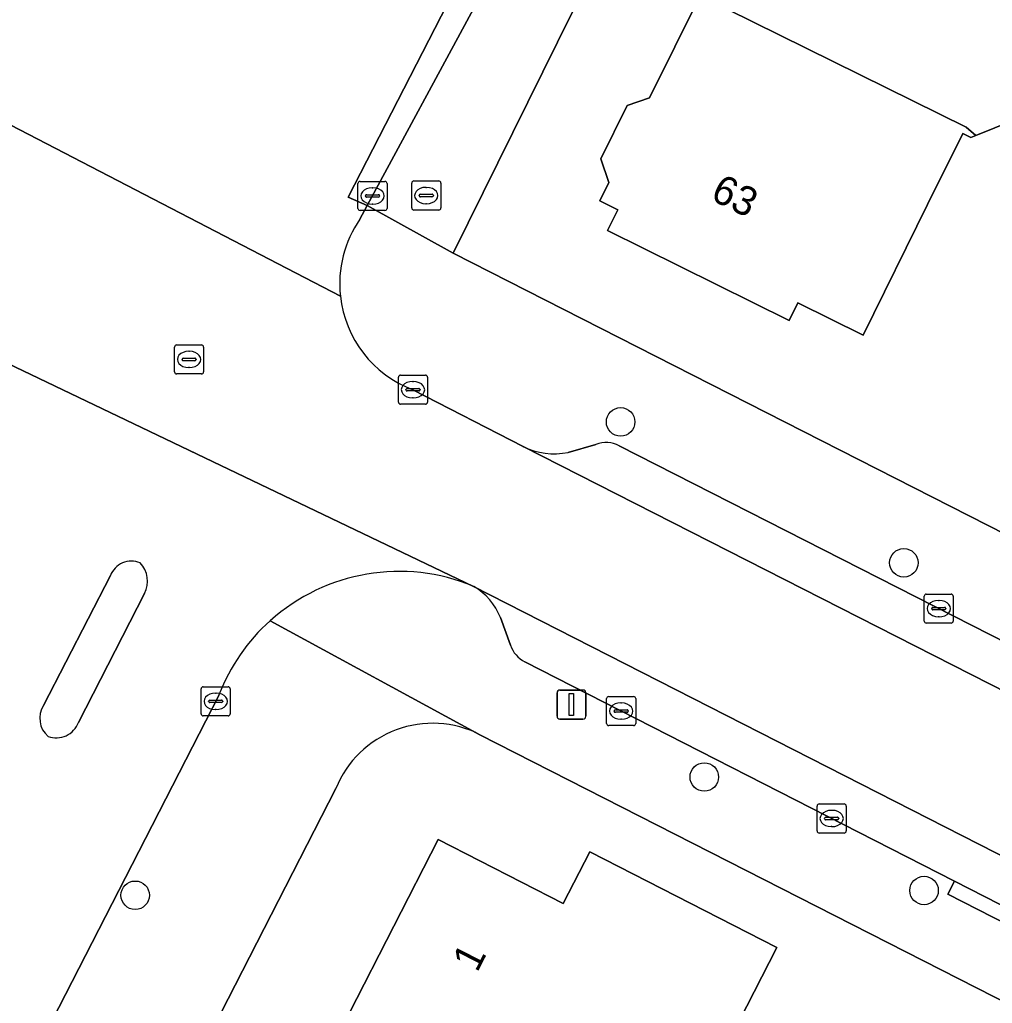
# Model space of a CAD drawing. Extents: x 160349 to 161355, y 381727 to 382854.
# Drawn here: x 161145.11 to 161178.5, y 382295.76 to 382329.54 of the extents above; entities that cross this region are included whole.
import ezdxf

# ---------------------------------------------------------------- set-up
doc = ezdxf.new("R2010")
doc.units = 0
for name, color, linetype in [('IMGEO_Boom', 7, 'Continuous'), ('IMGEO_Brandkraan', 7, 'Continuous'), ('IMGEO_Erf', 7, 'Continuous'), ('IMGEO_Kolk', 7, 'Continuous'), ('IMGEO_Lichtmast', 7, 'Continuous'), ('IMGEO_Pand', 7, 'Continuous'), ('IMGEO_Pand_nummerreeks', 7, 'Continuous'), ('IMGEO_Parkeervlak_open', 7, 'Continuous'), ('IMGEO_Rijbaan_lokaal_open', 7, 'Continuous'), ('IMGEO_Rioolput', 7, 'Continuous'), ('IMGEO_Verkeerseiland_open', 7, 'Continuous'), ('IMGEO_Voetpad_open', 7, 'Continuous')]:
    doc.layers.add(name, color=color, linetype=linetype)

msp = doc.modelspace()

# ---------------------------------------------------------------- linework, layer by layer
at = {"layer": 'IMGEO_Boom'}
for centre in [(161165.74, 382315.723), (161175.464, 382310.884), (161168.612, 382303.527), (161149.077, 382299.467), (161176.157, 382299.63)]:
    msp.add_circle(centre, 0.489, dxfattribs=at)
at = {"layer": 'IMGEO_Brandkraan'}
for p, q in [((161158.569, 382323.071), (161158.569, 382323.923)), ((161158.644, 382323.997), (161159.496, 382323.997)), ((161159.57, 382323.923), (161159.57, 382323.071)), ((161158.828, 382323.491), (161158.828, 382323.503)), ((161158.871, 382323.54), (161159.269, 382323.54)), ((161159.057, 382323.777), (161159.082, 382323.777)), ((161159.312, 382323.503), (161159.312, 382323.491)), ((161159.266, 382323.454), (161158.868, 382323.454)), ((161159.08, 382323.217), (161159.055, 382323.217)), ((161159.496, 382322.997), (161158.644, 382322.997))]:
    msp.add_line(p, q, dxfattribs=at)
for points in [[(161158.569, 382323.071), (161158.569, 382323.923)], [(161158.644, 382323.997), (161159.496, 382323.997)], [(161159.57, 382323.923), (161159.57, 382323.071)], [(161159.496, 382322.997), (161158.644, 382322.997)]]:
    msp.add_lwpolyline(points, dxfattribs=at)
for centre, radius, start, end in [((161158.646, 382323.921), 0.0765, 91.552, 178.448), ((161158.646, 382323.921), 0.0765, 91.552, 178.448), ((161159.494, 382323.921), 0.0765, 1.552, 88.448), ((161159.494, 382323.921), 0.0765, 1.552, 88.448), ((161158.868, 382323.5), 0.0403, 85.8775, 175.7526), ((161158.865, 382323.49), 0.0366, 178.938, 274.7102), ((161159.269, 382323.497), 0.043, 264.8664, 352.4533), ((161159.273, 382323.502), 0.0386, 1.7309, 96.639), ((161158.646, 382323.073), 0.0765, 181.552, 268.448), ((161158.646, 382323.073), 0.0765, 181.552, 268.448), ((161159.494, 382323.073), 0.0765, 271.552, 358.448), ((161159.494, 382323.073), 0.0765, 271.552, 358.448)]:
    msp.add_arc(centre, radius, start, end, dxfattribs=at)
for centre, major_axis, ratio, start_param, end_param in [((161159.056, 382323.497), (-0.387, 0.002), 0.722429, 4.712389, 7.853982), ((161159.081, 382323.497), (-0.39, 0.002), 0.717154, 1.570796, 4.712389)]:
    msp.add_ellipse(centre, major_axis=major_axis, ratio=ratio, start_param=start_param, end_param=end_param, dxfattribs=at)
at = {"layer": 'IMGEO_Erf'}
for points in [[(161213.418, 382355.081), (161203.163, 382351.691), (161194.808, 382348.706), (161183.742, 382344.252), (161168.109, 382337.664), (161166.656, 382335.004), (161159.99, 382321.52), (161245.388, 382278.03)], [(161192.321, 382329.657), (161188.197, 382328.076), (161187.522, 382329.763), (161183.862, 382328.294), (161183.459, 382328.132), (161183.58, 382327.833), (161177.936, 382325.564), (161177.763, 382325.494), (161177.488, 382325.63), (161176.279, 382323.184), (161174.062, 382318.701), (161171.826, 382319.807), (161171.529, 382319.207), (161165.287, 382322.293), (161165.641, 382323.008), (161165.029, 382323.31), (161165.34, 382323.939), (161165.061, 382324.762), (161165.963, 382326.586), (161166.733, 382326.847), (161168.472, 382330.365)], [(161212.373, 382264.009), (161206.62, 382266.954), (161201.104, 382269.779), (161201.02, 382269.615), (161200.478, 382268.572), (161197.516, 382270.089), (161196.782, 382268.661), (161193.936, 382270.124), (161194.668, 382271.547), (161195.22, 382272.585), (161195.304, 382272.748), (161189.376, 382275.783), (161183.452, 382278.816), (161177.538, 382281.844), (161174.929, 382276.593), (161173.608, 382277.27), (161170.141, 382279.046), (161171.548, 382281.794), (161173.075, 382284.778), (161174.418, 382287.402), (161176.995, 382292.435), (161180.463, 382290.66), (161182.222, 382294.107), (161160.913, 382304.981)], [(161155.969, 382303.136), (161142.883, 382277.595), (161140.406, 382272.76), (161129.229, 382250.582), (161129.059, 382250)], [(161156.43, 382295.424), (161159.482, 382301.384), (161163.772, 382299.187), (161164.681, 382300.96), (161171.107, 382297.667), (161167.231, 382290.103)]]:
    msp.add_lwpolyline(points, dxfattribs=at)
msp.add_arc((161159.285, 382301.796), 3.577, 62.9368, 157.9923, dxfattribs=at)
at = {"layer": 'IMGEO_Kolk'}
for p, q in [((161156.722, 382323.057), (161156.722, 382323.909)), ((161156.797, 382323.983), (161157.649, 382323.983)), ((161157.723, 382323.909), (161157.723, 382323.057)), ((161156.981, 382323.477), (161156.981, 382323.489)), ((161157.024, 382323.526), (161157.422, 382323.526)), ((161157.21, 382323.763), (161157.235, 382323.763)), ((161157.465, 382323.489), (161157.465, 382323.477)), ((161157.419, 382323.44), (161157.021, 382323.44)), ((161157.233, 382323.203), (161157.208, 382323.203)), ((161157.649, 382322.983), (161156.797, 382322.983)), ((161158.112, 382316.402), (161158.112, 382317.254)), ((161158.187, 382317.328), (161159.039, 382317.328)), ((161158.6, 382317.108), (161158.625, 382317.108)), ((161159.113, 382317.254), (161159.113, 382316.402)), ((161158.371, 382316.822), (161158.371, 382316.834)), ((161158.809, 382316.785), (161158.411, 382316.785)), ((161158.414, 382316.871), (161158.812, 382316.871)), ((161158.855, 382316.834), (161158.855, 382316.822)), ((161158.623, 382316.548), (161158.598, 382316.548)), ((161159.039, 382316.328), (161158.187, 382316.328)), ((161176.16, 382308.885), (161176.16, 382309.737)), ((161176.235, 382309.811), (161177.087, 382309.811)), ((161177.161, 382309.737), (161177.161, 382308.885)), ((161176.419, 382309.305), (161176.419, 382309.317)), ((161176.462, 382309.354), (161176.86, 382309.354)), ((161176.648, 382309.591), (161176.673, 382309.591)), ((161176.903, 382309.317), (161176.903, 382309.305)), ((161176.857, 382309.268), (161176.459, 382309.268)), ((161176.671, 382309.031), (161176.646, 382309.031)), ((161177.087, 382308.811), (161176.235, 382308.811)), ((161151.415, 382306.626), (161152.267, 382306.626)), ((161151.34, 382305.7), (161151.34, 382306.552)), ((161151.828, 382306.406), (161151.853, 382306.406)), ((161152.341, 382306.552), (161152.341, 382305.7)), ((161165.336, 382306.292), (161166.188, 382306.292)), ((161151.599, 382306.12), (161151.599, 382306.132)), ((161152.037, 382306.083), (161151.639, 382306.083)), ((161151.642, 382306.169), (161152.04, 382306.169)), ((161152.083, 382306.132), (161152.083, 382306.12)), ((161165.261, 382305.366), (161165.261, 382306.218)), ((161165.749, 382306.072), (161165.774, 382306.072)), ((161166.262, 382306.218), (161166.262, 382305.366)), ((161152.267, 382305.626), (161151.415, 382305.626)), ((161151.851, 382305.846), (161151.826, 382305.846)), ((161165.52, 382305.786), (161165.52, 382305.798)), ((161165.958, 382305.749), (161165.56, 382305.749)), ((161165.563, 382305.835), (161165.961, 382305.835)), ((161166.004, 382305.798), (161166.004, 382305.786)), ((161166.188, 382305.292), (161165.336, 382305.292)), ((161165.772, 382305.512), (161165.747, 382305.512)), ((161172.485, 382301.677), (161172.485, 382302.529)), ((161172.56, 382302.603), (161173.412, 382302.603)), ((161173.486, 382302.529), (161173.486, 382301.677)), ((161172.973, 382302.383), (161172.998, 382302.383)), ((161172.744, 382302.097), (161172.744, 382302.109)), ((161173.182, 382302.06), (161172.784, 382302.06)), ((161172.787, 382302.146), (161173.185, 382302.146)), ((161173.228, 382302.109), (161173.228, 382302.097)), ((161173.412, 382301.603), (161172.56, 382301.603)), ((161172.996, 382301.823), (161172.971, 382301.823))]:
    msp.add_line(p, q, dxfattribs=at)
for points in [[(161156.722, 382323.057), (161156.722, 382323.909)], [(161156.797, 382323.983), (161157.649, 382323.983)], [(161157.723, 382323.909), (161157.723, 382323.057)], [(161157.649, 382322.983), (161156.797, 382322.983)], [(161158.112, 382316.402), (161158.112, 382317.254)], [(161158.187, 382317.328), (161159.039, 382317.328)], [(161159.113, 382317.254), (161159.113, 382316.402)], [(161159.039, 382316.328), (161158.187, 382316.328)], [(161176.16, 382308.885), (161176.16, 382309.737)], [(161176.235, 382309.811), (161177.087, 382309.811)], [(161177.161, 382309.737), (161177.161, 382308.885)], [(161177.087, 382308.811), (161176.235, 382308.811)], [(161151.415, 382306.626), (161152.267, 382306.626)], [(161151.34, 382305.7), (161151.34, 382306.552)], [(161152.341, 382306.552), (161152.341, 382305.7)], [(161165.336, 382306.292), (161166.188, 382306.292)], [(161165.261, 382305.366), (161165.261, 382306.218)], [(161166.262, 382306.218), (161166.262, 382305.366)], [(161152.267, 382305.626), (161151.415, 382305.626)], [(161166.188, 382305.292), (161165.336, 382305.292)], [(161172.485, 382301.677), (161172.485, 382302.529)], [(161172.56, 382302.603), (161173.412, 382302.603)], [(161173.486, 382302.529), (161173.486, 382301.677)], [(161173.412, 382301.603), (161172.56, 382301.603)]]:
    msp.add_lwpolyline(points, dxfattribs=at)
for centre, radius, start, end in [((161156.799, 382323.907), 0.0765, 91.552, 178.448), ((161156.799, 382323.907), 0.0765, 91.552, 178.448), ((161157.647, 382323.907), 0.0765, 1.552, 88.448), ((161157.647, 382323.907), 0.0765, 1.552, 88.448), ((161157.021, 382323.486), 0.0403, 85.8775, 175.7526), ((161157.018, 382323.476), 0.0366, 178.938, 274.7102), ((161157.422, 382323.483), 0.043, 264.8664, 352.4533), ((161157.426, 382323.488), 0.0386, 1.7309, 96.639), ((161156.799, 382323.059), 0.0765, 181.552, 268.448), ((161156.799, 382323.059), 0.0765, 181.552, 268.448), ((161157.647, 382323.059), 0.0765, 271.552, 358.448), ((161157.647, 382323.059), 0.0765, 271.552, 358.448), ((161158.189, 382317.252), 0.0765, 91.552, 178.448), ((161158.189, 382317.252), 0.0765, 91.552, 178.448), ((161159.037, 382317.252), 0.0765, 1.552, 88.448), ((161159.037, 382317.252), 0.0765, 1.552, 88.448), ((161158.411, 382316.831), 0.0403, 85.8775, 175.7526), ((161158.408, 382316.821), 0.0366, 178.938, 274.7102), ((161158.812, 382316.828), 0.043, 264.8664, 352.4533), ((161158.816, 382316.833), 0.0386, 1.7309, 96.639), ((161158.189, 382316.404), 0.0765, 181.552, 268.448), ((161158.189, 382316.404), 0.0765, 181.552, 268.448), ((161159.037, 382316.404), 0.0765, 271.552, 358.448), ((161159.037, 382316.404), 0.0765, 271.552, 358.448), ((161176.237, 382309.735), 0.0765, 91.552, 178.448), ((161176.237, 382309.735), 0.0765, 91.552, 178.448), ((161177.085, 382309.735), 0.0765, 1.552, 88.448), ((161177.085, 382309.735), 0.0765, 1.552, 88.448), ((161176.459, 382309.314), 0.0403, 85.8775, 175.7526), ((161176.456, 382309.304), 0.0366, 178.938, 274.7102), ((161176.86, 382309.311), 0.043, 264.8664, 352.4533), ((161176.864, 382309.316), 0.0386, 1.7309, 96.639), ((161176.237, 382308.887), 0.0765, 181.552, 268.448), ((161176.237, 382308.887), 0.0765, 181.552, 268.448), ((161177.085, 382308.887), 0.0765, 271.552, 358.448), ((161177.085, 382308.887), 0.0765, 271.552, 358.448), ((161151.417, 382306.55), 0.0765, 91.552, 178.448), ((161151.417, 382306.55), 0.0765, 91.552, 178.448), ((161152.265, 382306.55), 0.0765, 1.552, 88.448), ((161152.265, 382306.55), 0.0765, 1.552, 88.448), ((161165.338, 382306.216), 0.0765, 91.552, 178.448), ((161165.338, 382306.216), 0.0765, 91.552, 178.448), ((161166.186, 382306.216), 0.0765, 1.552, 88.448), ((161166.186, 382306.216), 0.0765, 1.552, 88.448), ((161151.639, 382306.129), 0.0403, 85.8775, 175.7526), ((161151.636, 382306.119), 0.0366, 178.938, 274.7102), ((161152.04, 382306.126), 0.043, 264.8664, 352.4533), ((161152.044, 382306.131), 0.0386, 1.7309, 96.639), ((161151.417, 382305.702), 0.0765, 181.552, 268.448), ((161151.417, 382305.702), 0.0765, 181.552, 268.448), ((161152.265, 382305.702), 0.0765, 271.552, 358.448), ((161152.265, 382305.702), 0.0765, 271.552, 358.448), ((161165.56, 382305.795), 0.0403, 85.8775, 175.7526), ((161165.557, 382305.785), 0.0366, 178.938, 274.7102), ((161165.961, 382305.792), 0.043, 264.8664, 352.4533), ((161165.965, 382305.797), 0.0386, 1.7309, 96.639), ((161165.338, 382305.368), 0.0765, 181.552, 268.448), ((161165.338, 382305.368), 0.0765, 181.552, 268.448), ((161166.186, 382305.368), 0.0765, 271.552, 358.448), ((161166.186, 382305.368), 0.0765, 271.552, 358.448), ((161172.562, 382302.527), 0.0765, 91.552, 178.448), ((161172.562, 382302.527), 0.0765, 91.552, 178.448), ((161173.41, 382302.527), 0.0765, 1.552, 88.448), ((161173.41, 382302.527), 0.0765, 1.552, 88.448), ((161172.784, 382302.106), 0.0403, 85.8775, 175.7526), ((161172.781, 382302.096), 0.0366, 178.938, 274.7102), ((161173.185, 382302.103), 0.043, 264.8664, 352.4533), ((161173.189, 382302.108), 0.0386, 1.7309, 96.639), ((161172.562, 382301.679), 0.0765, 181.552, 268.448), ((161172.562, 382301.679), 0.0765, 181.552, 268.448), ((161173.41, 382301.679), 0.0765, 271.552, 358.448), ((161173.41, 382301.679), 0.0765, 271.552, 358.448)]:
    msp.add_arc(centre, radius, start, end, dxfattribs=at)
for centre, major_axis, ratio, start_param, end_param in [((161157.209, 382323.483), (-0.387, 0.002), 0.722429, 4.712389, 7.853982), ((161157.234, 382323.483), (-0.39, 0.002), 0.717154, 1.570796, 4.712389), ((161158.599, 382316.828), (-0.387, 0.002), 0.722429, 4.712389, 7.853982), ((161158.624, 382316.828), (-0.39, 0.002), 0.717154, 1.570796, 4.712389), ((161176.647, 382309.311), (-0.387, 0.002), 0.722429, 4.712389, 7.853982), ((161176.672, 382309.311), (-0.39, 0.002), 0.717154, 1.570796, 4.712389), ((161151.827, 382306.126), (-0.387, 0.002), 0.722429, 4.712389, 7.853982), ((161151.852, 382306.126), (-0.39, 0.002), 0.717154, 1.570796, 4.712389), ((161165.748, 382305.792), (-0.387, 0.002), 0.722429, 4.712389, 7.853982), ((161165.773, 382305.792), (-0.39, 0.002), 0.717154, 1.570796, 4.712389), ((161172.972, 382302.103), (-0.387, 0.002), 0.722429, 4.712389, 7.853982), ((161172.997, 382302.103), (-0.39, 0.002), 0.717154, 1.570796, 4.712389)]:
    msp.add_ellipse(centre, major_axis=major_axis, ratio=ratio, start_param=start_param, end_param=end_param, dxfattribs=at)
at = {"layer": 'IMGEO_Lichtmast'}
for p, q in [((161163.558, 382305.615), (161163.558, 382306.415)), ((161163.558, 382306.415), (161163.558, 382305.615)), ((161163.658, 382306.515), (161164.448, 382306.515)), ((161164.448, 382306.515), (161163.658, 382306.515)), ((161164.548, 382306.415), (161164.548, 382305.615)), ((161164.548, 382305.615), (161164.548, 382306.415)), ((161164.448, 382305.515), (161163.658, 382305.515)), ((161163.658, 382305.515), (161164.448, 382305.515))]:
    msp.add_line(p, q, dxfattribs=at)
msp.add_lwpolyline([(161163.978, 382306.39), (161164.128, 382306.39), (161164.128, 382305.64), (161163.978, 382305.64), (161163.978, 382306.39)], dxfattribs=at)
for centre, start, end in [((161163.658, 382306.415), 90, 180), ((161163.658, 382306.415), 90, 180), ((161164.448, 382306.415), 0, 90), ((161164.448, 382306.415), 360, 90), ((161163.658, 382305.615), 180, 270), ((161163.658, 382305.615), 180, 270), ((161164.448, 382305.615), 270, 0), ((161164.448, 382305.615), 270, 0)]:
    msp.add_arc(centre, 0.1, start, end, dxfattribs=at)
at = {"layer": 'IMGEO_Pand'}
for points in [[(161183.862, 382328.294), (161183.001, 382329.143), (161179.389, 382338.305), (161178.641, 382337.975), (161177.91, 382338.453), (161175.814, 382337.548), (161175.746, 382336.768), (161170.629, 382334.728), (161168.472, 382330.365), (161177.598, 382325.847), (161177.936, 382325.564), (161183.58, 382327.833), (161183.459, 382328.132)], [(161168.472, 382330.365), (161166.733, 382326.847), (161165.963, 382326.586), (161165.061, 382324.762), (161165.34, 382323.939), (161165.029, 382323.31), (161165.641, 382323.008), (161165.287, 382322.293), (161171.529, 382319.207), (161171.826, 382319.807), (161174.062, 382318.701), (161176.279, 382323.184), (161177.488, 382325.63), (161177.763, 382325.494), (161177.936, 382325.564), (161177.598, 382325.847)], [(161164.637, 382291.222), (161164.723, 382291.389), (161167.231, 382290.103), (161171.107, 382297.667), (161164.681, 382300.96), (161163.772, 382299.187), (161159.482, 382301.384), (161156.43, 382295.424)]]:
    msp.add_lwpolyline(points, close=True, dxfattribs=at)
at = {"layer": 'IMGEO_Parkeervlak_open'}
for points in [[(161164.48, 382339.209), (161156.387, 382323.442), (161157.045, 382323.157), (161160.695, 382329.907), (161162.385, 382333.172), (161164.126, 382336.535), (161164.997, 382338.218)], [(161162.39, 382314.875), (161210.448, 382290.411), (161211.126, 382291.742), (161185.774, 382304.664), (161179.065, 382308.084), (161165.693, 382314.9)], [(161164.895, 382314.944), (161163.94, 382314.676)], [(161162.451, 382307.484), (161177.197, 382299.953), (161183.898, 382296.531), (161207.441, 382284.507), (161208.137, 382285.873), (161160.696, 382310.075)], [(161161.615, 382309.006), (161161.961, 382308.056)]]:
    msp.add_lwpolyline(points, dxfattribs=at)
for centre, radius, start, end in [((161163.454, 382317.029), 2.403, 243.7046, 281.6634), ((161165.248, 382314.093), 0.922, 61.1489, 112.5392), ((161159.62, 382308.22), 2.144, 21.4961, 59.874), ((161162.908, 382308.371), 0.998, 198.4223, 242.7473)]:
    msp.add_arc(centre, radius, start, end, dxfattribs=at)
at = {"layer": 'IMGEO_Rijbaan_lokaal_open'}
for points in [[(161118.275, 382338.958), (161103.968, 382346.263), (161100.755, 382339.952), (161141.419, 382319.292), (161160.696, 382310.075), (161208.137, 382285.873), (161210.448, 382290.411), (161162.39, 382314.875), (161158.609, 382316.828)], [(161156.789, 382322.683), (161157.045, 382323.157), (161156.387, 382323.442), (161164.48, 382339.209)], [(161121.232, 382338.155), (161156.12, 382320.042)], [(161156.12, 382320.042), (161121.232, 382338.155)], [(161160.696, 382310.075), (161141.419, 382319.292)], [(161145.934, 382305.988), (161148.225, 382310.443)], [(161149.392, 382309.835), (161147.128, 382305.402)], [(161138.409, 382279.937), (161151.954, 382306.35)]]:
    msp.add_lwpolyline(points, dxfattribs=at)
for centre, radius, start, end in [((161159.991, 382320.467), 3.894, 145.3075, 186.263), ((161159.986, 382320.465), 3.889, 186.2431, 249.2671), ((161148.943, 382310.177), 0.765, 66.8959, 159.6642), ((161148.621, 382310.259), 0.88, 331.2004, 45.0138), ((161158.138, 382303.959), 6.629, 67.2996, 131.8804), ((161158.116, 382303.973), 6.605, 131.8219, 158.9073), ((161146.612, 382305.542), 0.811, 146.6725, 229.7835), ((161146.372, 382305.676), 0.804, 249.3461, 340.1133)]:
    msp.add_arc(centre, radius, start, end, dxfattribs=at)
at = {"layer": 'IMGEO_Rioolput'}
for p, q in [((161150.425, 382317.442), (161150.425, 382318.294)), ((161150.5, 382318.368), (161151.352, 382318.368)), ((161150.913, 382318.148), (161150.938, 382318.148)), ((161151.426, 382318.294), (161151.426, 382317.442)), ((161150.684, 382317.862), (161150.684, 382317.874)), ((161151.122, 382317.825), (161150.724, 382317.825)), ((161150.727, 382317.911), (161151.125, 382317.911)), ((161151.168, 382317.874), (161151.168, 382317.862)), ((161150.936, 382317.588), (161150.911, 382317.588)), ((161151.352, 382317.368), (161150.5, 382317.368))]:
    msp.add_line(p, q, dxfattribs=at)
for points in [[(161150.425, 382317.442), (161150.425, 382318.294)], [(161150.5, 382318.368), (161151.352, 382318.368)], [(161151.426, 382318.294), (161151.426, 382317.442)], [(161151.352, 382317.368), (161150.5, 382317.368)]]:
    msp.add_lwpolyline(points, dxfattribs=at)
for centre, radius, start, end in [((161150.502, 382318.292), 0.0765, 91.552, 178.448), ((161150.502, 382318.292), 0.0765, 91.552, 178.448), ((161151.35, 382318.292), 0.0765, 1.552, 88.448), ((161151.35, 382318.292), 0.0765, 1.552, 88.448), ((161150.724, 382317.871), 0.0403, 85.8775, 175.7526), ((161150.721, 382317.861), 0.0366, 178.938, 274.7102), ((161151.125, 382317.868), 0.043, 264.8664, 352.4533), ((161151.129, 382317.873), 0.0386, 1.7309, 96.639), ((161150.502, 382317.444), 0.0765, 181.552, 268.448), ((161150.502, 382317.444), 0.0765, 181.552, 268.448), ((161151.35, 382317.444), 0.0765, 271.552, 358.448), ((161151.35, 382317.444), 0.0765, 271.552, 358.448)]:
    msp.add_arc(centre, radius, start, end, dxfattribs=at)
for centre, major_axis, ratio, start_param, end_param in [((161150.912, 382317.868), (-0.387, 0.002), 0.722429, 4.712389, 7.853982), ((161150.937, 382317.868), (-0.39, 0.002), 0.717154, 1.570796, 4.712389)]:
    msp.add_ellipse(centre, major_axis=major_axis, ratio=ratio, start_param=start_param, end_param=end_param, dxfattribs=at)
at = {"layer": 'IMGEO_Verkeerseiland_open'}
for points in [[(161148.225, 382310.443), (161145.934, 382305.988)], [(161147.128, 382305.402), (161149.392, 382309.835)]]:
    msp.add_lwpolyline(points, dxfattribs=at)
for centre, radius, start, end in [((161148.943, 382310.177), 0.765, 66.8959, 159.6642), ((161148.621, 382310.259), 0.88, 331.2004, 45.0138), ((161146.612, 382305.542), 0.811, 146.6725, 229.7835), ((161146.372, 382305.676), 0.804, 249.3461, 340.1133)]:
    msp.add_arc(centre, radius, start, end, dxfattribs=at)
at = {"layer": 'IMGEO_Voetpad_open'}
for points in [[(161164.997, 382338.218), (161164.126, 382336.535), (161164.568, 382336.303), (161162.827, 382332.94), (161162.385, 382333.172), (161160.695, 382329.907), (161157.045, 382323.157), (161159.99, 382321.52), (161166.656, 382335.004), (161168.109, 382337.664), (161183.742, 382344.252), (161194.808, 382348.706), (161203.163, 382351.691), (161213.418, 382355.081), (161223.471, 382358.051)], [(161159.99, 382321.52), (161157.045, 382323.157), (161156.789, 382322.683)], [(161287.277, 382257.645), (161284.304, 382258.212), (161262.946, 382269.089), (161259.545, 382270.821), (161246.897, 382277.262), (161245.388, 382278.03), (161159.99, 382321.52)], [(161158.609, 382316.828), (161162.39, 382314.875)], [(161163.94, 382314.676), (161164.895, 382314.944)], [(161165.693, 382314.9), (161179.065, 382308.084), (161179.292, 382308.529), (161186.001, 382305.109), (161185.774, 382304.664), (161211.126, 382291.742), (161217.379, 382288.555), (161258.172, 382267.762), (161258.399, 382268.207), (161265.01, 382264.837), (161264.783, 382264.392), (161267.041, 382263.241)], [(161161.961, 382308.056), (161161.615, 382309.006)], [(161153.712, 382308.895), (161160.913, 382304.981), (161182.222, 382294.107), (161183.481, 382293.464), (161251.115, 382258.956), (161262.356, 382253.087), (161265.83, 382251.286), (161268.366, 382250), (161271.482, 382248.42)], [(161160.913, 382304.981), (161153.712, 382308.895)], [(161213.691, 382281.315), (161207.441, 382284.507), (161183.898, 382296.531), (161183.671, 382296.086), (161176.97, 382299.508), (161177.197, 382299.953), (161162.451, 382307.484)], [(161151.954, 382306.35), (161138.409, 382279.937), (161142.883, 382277.595), (161155.969, 382303.136)]]:
    msp.add_lwpolyline(points, dxfattribs=at)
msp.add_lwpolyline([(161177.197, 382299.953), (161176.97, 382299.508), (161183.671, 382296.086), (161183.898, 382296.531)], close=True, dxfattribs=at)
for centre, radius, start, end in [((161159.991, 382320.467), 3.894, 145.3075, 186.263), ((161159.986, 382320.465), 3.889, 186.2431, 249.2671), ((161163.454, 382317.029), 2.403, 243.7046, 281.6634), ((161165.248, 382314.093), 0.922, 61.1489, 112.5392), ((161158.138, 382303.959), 6.629, 67.2996, 131.8804), ((161159.62, 382308.22), 2.144, 21.4961, 59.874), ((161158.116, 382303.973), 6.605, 131.8219, 158.9073), ((161162.908, 382308.371), 0.998, 198.4223, 242.7473), ((161159.285, 382301.796), 3.577, 62.9368, 157.9923)]:
    msp.add_arc(centre, radius, start, end, dxfattribs=at)

# ---------------------------------------------------------------- texts
at = {"layer": 'IMGEO_Pand_nummerreeks'}
for s, rotation, p in [('63', 333.6925, (161168.784, 382323.376)), ('1', 62.8874, (161160.814, 382296.788))]:
    msp.add_text(s, height=1, rotation=rotation, dxfattribs=at).set_placement(p)

doc.saveas('drawing.dxf')
